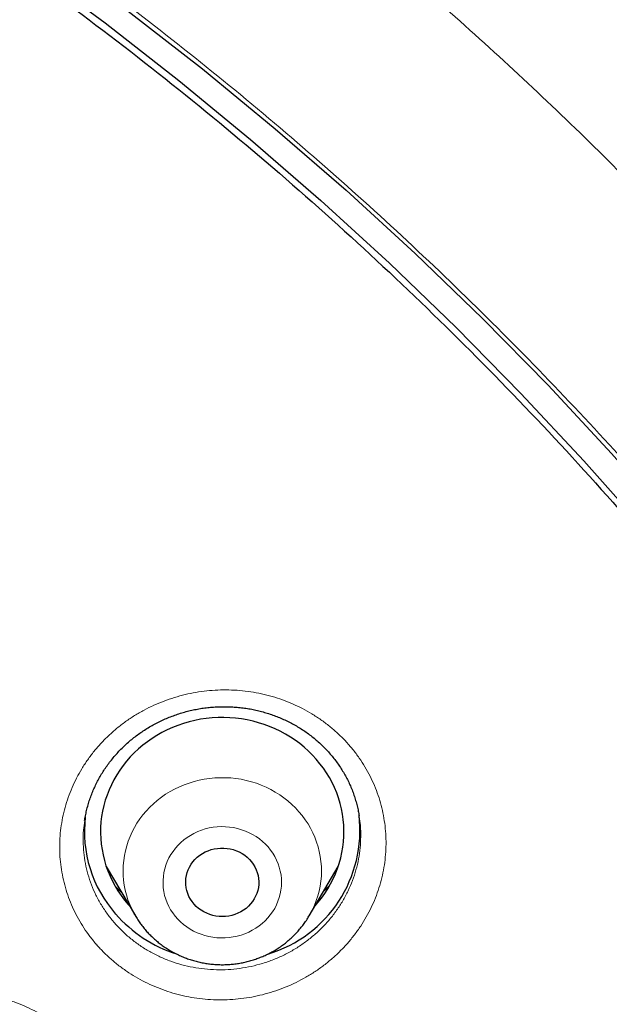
# Model space of a CAD drawing. Header units: millimetres. Extents: x 8 to 436, y 12 to 764.
# Tile 640 of 656: x 259.26 to 266.53, y 730.9 to 743.03. Entities that reach past the tile are written whole.
import ezdxf

# ---------------------------------------------------------------- set-up
doc = ezdxf.new("R2010")
doc.units = ezdxf.units.MM

msp = doc.modelspace()

# ---------------------------------------------------------------- linework, layer by layer
at = {"color": 7, "linetype": 'Continuous', "lineweight": 30}
for p, q in [((263.448, 733.211), (263.448, 733.218)), ((260.332, 732.594), (260.691, 731.984)), ((262.831, 731.984), (263.19, 732.594)), ((260.601, 732.127), (260.617, 732.11)), ((262.831, 731.984), (262.829, 731.982))]:
    msp.add_line(p, q, dxfattribs=at)
at = {"color": 252, "linetype": 'Continuous', "lineweight": 0}
msp.add_line((262.829, 731.982), (262.818, 731.964), dxfattribs=at)
at = {"color": 7, "linetype": 'Continuous', "lineweight": 30, "flags": 128}
for points in [[(259.394, 743.68), (260.319, 742.995), (261.225, 742.287), (262.111, 741.557), (262.976, 740.805), (263.82, 740.033), (264.642, 739.24), (265.442, 738.427), (266.218, 737.595), (266.972, 736.744), (267.701, 735.874), (268.406, 734.987), (269.086, 734.083), (269.74, 733.163), (270.369, 732.227), (270.971, 731.275), (271.547, 730.309)], [(260.603, 743.142), (261.517, 742.427), (262.412, 741.69), (263.286, 740.931), (264.138, 740.151), (264.968, 739.35), (265.776, 738.529), (266.56, 737.688), (267.321, 736.828), (268.058, 735.95), (268.77, 735.055), (269.457, 734.141), (270.118, 733.212), (270.752, 732.266), (271.361, 731.305), (271.942, 730.33)], [(262.905, 732.11), (262.94, 732.151), (262.984, 732.205), (263.024, 732.262), (263.062, 732.32), (263.096, 732.38), (263.128, 732.441), (263.156, 732.504), (263.181, 732.568), (263.203, 732.633), (263.221, 732.699), (263.236, 732.766), (263.247, 732.833), (263.255, 732.9), (263.26, 732.968), (263.261, 733.037), (263.258, 733.105), (263.252, 733.173), (263.243, 733.24), (263.23, 733.307), (263.213, 733.373), (263.194, 733.439), (263.171, 733.504), (263.144, 733.567), (263.114, 733.629), (263.082, 733.69), (263.046, 733.749), (263.007, 733.807), (262.965, 733.862), (262.92, 733.916), (262.873, 733.967), (262.823, 734.017), (262.771, 734.064), (262.716, 734.109), (262.659, 734.151), (262.6, 734.19), (262.539, 734.227), (262.476, 734.261), (262.411, 734.292), (262.345, 734.32), (262.278, 734.345), (262.209, 734.367), (262.14, 734.386), (262.069, 734.401), (261.998, 734.414), (261.926, 734.423), (261.854, 734.429), (261.781, 734.431), (261.709, 734.43), (261.636, 734.426), (261.564, 734.419), (261.493, 734.409), (261.422, 734.395), (261.352, 734.378), (261.282, 734.358), (261.214, 734.334), (261.147, 734.308), (261.082, 734.279), (261.018, 734.246), (260.956, 734.211), (260.896, 734.173), (260.838, 734.133), (260.782, 734.089), (260.728, 734.044), (260.676, 733.996), (260.628, 733.945), (260.582, 733.893), (260.538, 733.838), (260.498, 733.782), (260.46, 733.723), (260.425, 733.664), (260.394, 733.602), (260.366, 733.539), (260.341, 733.475), (260.319, 733.41), (260.301, 733.345), (260.286, 733.278), (260.274, 733.211), (260.266, 733.143), (260.262, 733.075), (260.261, 733.007), (260.264, 732.939), (260.27, 732.871), (260.279, 732.803), (260.292, 732.736), (260.308, 732.67), (260.328, 732.604), (260.351, 732.54), (260.378, 732.476), (260.407, 732.414), (260.44, 732.353), (260.476, 732.294), (260.515, 732.237), (260.557, 732.181), (260.601, 732.127), (260.601, 732.127)], [(261.413, 732.131), (261.389, 732.161), (261.368, 732.193), (261.35, 732.226), (261.336, 732.261), (261.324, 732.297), (261.316, 732.333), (261.312, 732.371), (261.311, 732.408), (261.314, 732.445), (261.32, 732.482), (261.329, 732.519), (261.342, 732.554), (261.358, 732.588), (261.378, 732.621), (261.4, 732.652), (261.425, 732.681), (261.453, 732.708), (261.483, 732.732), (261.516, 732.754), (261.55, 732.773), (261.586, 732.789), (261.623, 732.802), (261.662, 732.812), (261.701, 732.818), (261.74, 732.822), (261.78, 732.822), (261.82, 732.818), (261.859, 732.812), (261.897, 732.802), (261.935, 732.789), (261.971, 732.773), (262.005, 732.754), (262.038, 732.733), (262.068, 732.708), (262.096, 732.682), (262.121, 732.653), (262.143, 732.622), (262.163, 732.589), (262.179, 732.555), (262.192, 732.52), (262.202, 732.483), (262.208, 732.446), (262.211, 732.409), (262.21, 732.372), (262.206, 732.335), (262.198, 732.298), (262.187, 732.262), (262.172, 732.227), (262.154, 732.194), (262.133, 732.162), (262.11, 732.132), (262.083, 732.104), (262.054, 732.078), (262.023, 732.055), (261.989, 732.035), (261.954, 732.017), (261.917, 732.003), (261.88, 731.991), (261.841, 731.983), (261.801, 731.978), (261.762, 731.976), (261.722, 731.978), (261.682, 731.983), (261.643, 731.991), (261.606, 732.002), (261.569, 732.017), (261.534, 732.034), (261.5, 732.055), (261.469, 732.078), (261.44, 732.103), (261.413, 732.131)]]:
    msp.add_lwpolyline(points, dxfattribs=at)
at = {"color": 252, "linetype": 'Continuous', "lineweight": 0, "flags": 128}
for points in [[(260.69, 731.985), (260.673, 732.016), (260.645, 732.071), (260.62, 732.127), (260.598, 732.185), (260.58, 732.244), (260.564, 732.303), (260.553, 732.363), (260.544, 732.424), (260.539, 732.485), (260.538, 732.546), (260.54, 732.607), (260.546, 732.668), (260.555, 732.729), (260.567, 732.789), (260.583, 732.848), (260.602, 732.907), (260.624, 732.964), (260.65, 733.021), (260.679, 733.075), (260.71, 733.129), (260.745, 733.181), (260.783, 733.23), (260.823, 733.278), (260.867, 733.324), (260.912, 733.368), (260.96, 733.409), (261.011, 733.448), (261.063, 733.484), (261.117, 733.518), (261.174, 733.549), (261.232, 733.576), (261.291, 733.601), (261.352, 733.623), (261.414, 733.642), (261.477, 733.658), (261.54, 733.671), (261.605, 733.68), (261.669, 733.686), (261.734, 733.689), (261.8, 733.689), (261.865, 733.686), (261.929, 733.679), (261.993, 733.669), (262.057, 733.655), (262.12, 733.639), (262.181, 733.62), (262.242, 733.597), (262.301, 733.571), (262.359, 733.543), (262.415, 733.512), (262.469, 733.478), (262.521, 733.441), (262.571, 733.402), (262.618, 733.36), (262.664, 733.316), (262.706, 733.27), (262.746, 733.221), (262.783, 733.171), (262.818, 733.119), (262.849, 733.065), (262.877, 733.01), (262.902, 732.954), (262.924, 732.896), (262.942, 732.837), (262.957, 732.778), (262.969, 732.718), (262.977, 732.657), (262.982, 732.596), (262.984, 732.535), (262.982, 732.474), (262.976, 732.413), (262.967, 732.352), (262.955, 732.292), (262.939, 732.233), (262.92, 732.174), (262.898, 732.117), (262.872, 732.061), (262.843, 732.006), (262.831, 731.984)], [(262.326, 732.835), (262.292, 732.87), (262.256, 732.904), (262.218, 732.934), (262.178, 732.963), (262.135, 732.989), (262.091, 733.011), (262.046, 733.031), (261.998, 733.048), (261.95, 733.062), (261.901, 733.073), (261.851, 733.08), (261.801, 733.085), (261.751, 733.086), (261.7, 733.083), (261.65, 733.078), (261.601, 733.069), (261.552, 733.057), (261.504, 733.042), (261.458, 733.024), (261.412, 733.002), (261.369, 732.978), (261.327, 732.952), (261.288, 732.922), (261.251, 732.89), (261.216, 732.856), (261.183, 732.82), (261.154, 732.781), (261.127, 732.741), (261.104, 732.699), (261.083, 732.656), (261.066, 732.611), (261.052, 732.566), (261.042, 732.519), (261.035, 732.472), (261.031, 732.425), (261.031, 732.378), (261.034, 732.33), (261.041, 732.284), (261.051, 732.237), (261.065, 732.191), (261.082, 732.147), (261.102, 732.103), (261.125, 732.061), (261.151, 732.021), (261.181, 731.982), (261.213, 731.946), (261.247, 731.911), (261.284, 731.879), (261.324, 731.849), (261.365, 731.822), (261.408, 731.798), (261.453, 731.777), (261.5, 731.758), (261.547, 731.743), (261.596, 731.731), (261.646, 731.721), (261.696, 731.716), (261.746, 731.713), (261.796, 731.714), (261.847, 731.718), (261.896, 731.725), (261.946, 731.735), (261.994, 731.749), (262.041, 731.765), (262.087, 731.785), (262.131, 731.808), (262.174, 731.833), (262.214, 731.861), (262.253, 731.892), (262.289, 731.925), (262.323, 731.96), (262.353, 731.998), (262.381, 732.037), (262.407, 732.078), (262.429, 732.121), (262.447, 732.165), (262.463, 732.21), (262.475, 732.256), (262.484, 732.303), (262.489, 732.35), (262.491, 732.397), (262.49, 732.444), (262.485, 732.492), (262.476, 732.538), (262.464, 732.584), (262.449, 732.629), (262.431, 732.673), (262.409, 732.716), (262.384, 732.757), (262.356, 732.797), (262.326, 732.835)]]:
    msp.add_lwpolyline(points, dxfattribs=at)
at = {"color": 7, "linetype": 'Continuous', "lineweight": 30}
for centre, radius, start, end in [((261.594, 733.024), 1.532, 173.1279, 221.5344), ((261.863, 733.041), 1.595, 286.7889, 6.7624), ((261.726, 733.136), 1.705, 221.3889, 251.871)]:
    msp.add_arc(centre, radius, start, end, dxfattribs=at)
for points, knots in [([(279.178, 721.442), (279.177, 721.451), (279.177, 721.468), (279.175, 721.5), (279.172, 721.539), (279.17, 721.583), (279.167, 721.63), (279.163, 721.693), (279.158, 721.773), (279.153, 721.857), (279.148, 721.933), (279.143, 721.998), (279.139, 722.06), (279.135, 722.116), (279.131, 722.164), (279.128, 722.206), (279.126, 722.241), (279.124, 722.269), (279.122, 722.294), (279.12, 722.319), (279.118, 722.346), (279.115, 722.384), (279.111, 722.433), (279.106, 722.495), (279.098, 722.589), (279.088, 722.716), (279.074, 722.874), (279.058, 723.04), (279.042, 723.213), (279.024, 723.392), (279, 723.624), (278.969, 723.902), (278.931, 724.219), (278.903, 724.448), (278.884, 724.59), (278.876, 724.647), (278.87, 724.698), (278.864, 724.74), (278.859, 724.775), (278.856, 724.802), (278.853, 724.822), (278.85, 724.84), (278.848, 724.861), (278.844, 724.888), (278.839, 724.925), (278.832, 724.973), (278.824, 725.031), (278.815, 725.093), (278.806, 725.158), (278.793, 725.245), (278.776, 725.357), (278.754, 725.503), (278.729, 725.663), (278.701, 725.838), (278.668, 726.042), (278.628, 726.276), (278.582, 726.542), (278.532, 726.818), (278.478, 727.103), (278.432, 727.333), (278.398, 727.505), (278.375, 727.617), (278.352, 727.73), (278.328, 727.842), (278.305, 727.95), (278.284, 728.047), (278.265, 728.134), (278.249, 728.21), (278.234, 728.277), (278.221, 728.335), (278.21, 728.382), (278.202, 728.419), (278.196, 728.446), (278.191, 728.469), (278.187, 728.486), (278.184, 728.5), (278.18, 728.515), (278.176, 728.534), (278.17, 728.561), (278.162, 728.594), (278.154, 728.631), (278.141, 728.685), (278.124, 728.758), (278.102, 728.852), (278.077, 728.958), (278.048, 729.075), (278.016, 729.21), (277.979, 729.36), (277.938, 729.52), (277.897, 729.68), (277.856, 729.837), (277.816, 729.991), (277.776, 730.141), (277.736, 730.287), (277.686, 730.467), (277.627, 730.677), (277.559, 730.914), (277.493, 731.141), (277.428, 731.358), (277.365, 731.564), (277.304, 731.759), (277.246, 731.944), (277.189, 732.122), (277.134, 732.292), (277.081, 732.454), (277.04, 732.576), (277.011, 732.662), (276.993, 732.716), (276.975, 732.767), (276.959, 732.816), (276.944, 732.861), (276.931, 732.898), (276.921, 732.928), (276.912, 732.953), (276.903, 732.978), (276.893, 733.008), (276.88, 733.046), (276.863, 733.094), (276.843, 733.151), (276.82, 733.216), (276.797, 733.282), (276.761, 733.383), (276.712, 733.519), (276.648, 733.694), (276.58, 733.879), (276.508, 734.072), (276.431, 734.275), (276.349, 734.488), (276.262, 734.71), (276.169, 734.943), (276.07, 735.187), (275.965, 735.441), (275.854, 735.706), (275.736, 735.982), (275.611, 736.267), (275.501, 736.513), (275.409, 736.716), (275.337, 736.873), (275.267, 737.025), (275.199, 737.17), (275.136, 737.304), (275.079, 737.424), (275.028, 737.529), (274.983, 737.622), (274.947, 737.697), (274.919, 737.755), (274.898, 737.798), (274.879, 737.836), (274.864, 737.867), (274.852, 737.891), (274.844, 737.907), (274.837, 737.921), (274.831, 737.934), (274.821, 737.953), (274.808, 737.979), (274.791, 738.013), (274.77, 738.056), (274.745, 738.106), (274.716, 738.165), (274.682, 738.231), (274.645, 738.305), (274.558, 738.477), (274.421, 738.743), (274.252, 739.065), (274.098, 739.351), (273.962, 739.6), (273.825, 739.848), (273.686, 740.096), (273.531, 740.368), (273.357, 740.667), (273.163, 740.995), (272.959, 741.332), (272.755, 741.664), (272.551, 741.988), (272.39, 742.24), (272.267, 742.429), (272.186, 742.553), (272.108, 742.671), (272.033, 742.785), (271.96, 742.893), (271.891, 742.996), (271.827, 743.091), (271.769, 743.177), (271.716, 743.255), (271.669, 743.323), (271.628, 743.382), (271.594, 743.433), (271.564, 743.475), (271.54, 743.51), (271.521, 743.537), (271.504, 743.562), (271.483, 743.592), (271.457, 743.629), (271.425, 743.675), (271.388, 743.728), (271.345, 743.789), (271.297, 743.857), (271.243, 743.934), (271.182, 744.018), (271.116, 744.111), (271.043, 744.213), (270.965, 744.32), (270.883, 744.432), (270.719, 744.656), (270.482, 744.974), (270.167, 745.385), (269.85, 745.79), (269.517, 746.206), (269.168, 746.631), (268.861, 746.996), (268.6, 747.299), (268.392, 747.539), (268.188, 747.77), (267.988, 747.992), (267.794, 748.206), (267.606, 748.411), (267.422, 748.608), (267.279, 748.761), (267.174, 748.871), (267.107, 748.942), (267.04, 749.012), (266.976, 749.079), (266.916, 749.141), (266.861, 749.197), (266.815, 749.245), (266.775, 749.286), (266.743, 749.318), (266.719, 749.344), (266.7, 749.363), (266.684, 749.379), (266.666, 749.397), (266.638, 749.426), (266.598, 749.466), (266.546, 749.519), (266.484, 749.581), (266.413, 749.653), (266.331, 749.735), (266.24, 749.826), (266.14, 749.925), (266.037, 750.026), (265.932, 750.128), (265.827, 750.23), (265.716, 750.338), (265.597, 750.451), (265.472, 750.57), (265.284, 750.747), (265.034, 750.98), (264.707, 751.278), (264.366, 751.583), (264.01, 751.896), (263.657, 752.199), (263.307, 752.493), (262.961, 752.778), (262.619, 753.055), (262.282, 753.323), (261.971, 753.565), (261.686, 753.783), (261.427, 753.979), (261.169, 754.171), (260.913, 754.358), (260.658, 754.543), (260.406, 754.723), (260.155, 754.899), (259.949, 755.042), (259.791, 755.151), (259.683, 755.225), (259.584, 755.292), (259.494, 755.353), (259.426, 755.398), (259.378, 755.43), (259.347, 755.451), (259.318, 755.47), (259.292, 755.488), (259.271, 755.502), (259.256, 755.512), (259.247, 755.518), (259.24, 755.523), (259.227, 755.531), (259.206, 755.545), (259.175, 755.566), (259.134, 755.593), (259.085, 755.625), (259.028, 755.663), (258.962, 755.706), (258.888, 755.754), (258.805, 755.808), (258.714, 755.868), (258.614, 755.932), (258.507, 756.001), (258.395, 756.071), (258.282, 756.143), (258.133, 756.237), (257.948, 756.352), (257.724, 756.49), (257.475, 756.642), (257.199, 756.807), (256.894, 756.987), (256.58, 757.169), (256.254, 757.354), (255.918, 757.542), (255.572, 757.732), (255.225, 757.918), (254.878, 758.101), (254.532, 758.28), (254.177, 758.46), (253.812, 758.642), (253.438, 758.823), (253.073, 758.997), (252.718, 759.162), (252.376, 759.318), (252.032, 759.471), (251.692, 759.619), (251.358, 759.762), (251.031, 759.9), (250.699, 760.036), (250.363, 760.171), (250.025, 760.304), (249.694, 760.431), (249.371, 760.553), (249.041, 760.674), (248.705, 760.795), (248.363, 760.916), (248.032, 761.029), (247.713, 761.136), (247.407, 761.237), (247.114, 761.331), (246.834, 761.419), (246.565, 761.501), (246.324, 761.574), (246.109, 761.638), (245.919, 761.694), (245.735, 761.747), (245.553, 761.798), (245.35, 761.855), (245.121, 761.918), (244.864, 761.987), (244.585, 762.06), (244.283, 762.138), (243.958, 762.219), (243.621, 762.301), (243.271, 762.383), (242.91, 762.465), (242.544, 762.546), (242.173, 762.624), (241.799, 762.7), (241.415, 762.776), (241.019, 762.85), (240.625, 762.92), (240.234, 762.987), (239.846, 763.05), (239.451, 763.111), (239.053, 763.17), (238.655, 763.225), (238.258, 763.277), (237.751, 763.339), (237.135, 763.407), (236.411, 763.477), (235.672, 763.537), (234.919, 763.587), (234.152, 763.626), (233.388, 763.653), (232.628, 763.669), (231.933, 763.672), (231.302, 763.667), (230.736, 763.656), (230.171, 763.638), (229.61, 763.614), (229.054, 763.584), (228.516, 763.549), (227.997, 763.51), (227.498, 763.467), (227.007, 763.42), (226.526, 763.37), (226.035, 763.313), (225.536, 763.251), (225.031, 763.182), (224.536, 763.11), (224.052, 763.034), (223.579, 762.956), (223.118, 762.875), (222.668, 762.791), (222.208, 762.702), (221.735, 762.605), (221.243, 762.5), (220.749, 762.388), (220.252, 762.271), (219.752, 762.147), (219.249, 762.018), (218.782, 761.892), (218.352, 761.772), (217.959, 761.658), (217.564, 761.541), (217.193, 761.427), (216.845, 761.318), (216.517, 761.212), (216.182, 761.101), (215.833, 760.983), (215.471, 760.857), (215.094, 760.723), (214.709, 760.583), (214.316, 760.435), (213.916, 760.281), (213.508, 760.12), (213.104, 759.956), (212.704, 759.789), (212.309, 759.62), (211.906, 759.444), (211.495, 759.259), (211.077, 759.067), (210.651, 758.866), (210.219, 758.657), (209.78, 758.439), (209.335, 758.212), (208.883, 757.976), (208.425, 757.731), (208.049, 757.524), (207.757, 757.36), (207.55, 757.243), (207.342, 757.124), (207.136, 757.004), (206.935, 756.886), (206.745, 756.773), (206.568, 756.667), (206.402, 756.567), (206.244, 756.471), (206.094, 756.378), (205.945, 756.286), (205.798, 756.194), (205.654, 756.102), (205.519, 756.017), (205.395, 755.938), (205.281, 755.864), (205.178, 755.797), (205.085, 755.737), (205.002, 755.682), (204.932, 755.636), (204.874, 755.598), (204.827, 755.567), (204.784, 755.538), (204.744, 755.512), (204.705, 755.486), (204.665, 755.459), (204.62, 755.429), (204.567, 755.394), (204.507, 755.353), (204.435, 755.304), (204.348, 755.246), (204.247, 755.177), (204.136, 755.101), (204.017, 755.018), (203.889, 754.93), (203.753, 754.835), (203.61, 754.733), (203.457, 754.625), (203.296, 754.509), (203.125, 754.386), (202.95, 754.258), (202.775, 754.129), (202.604, 754.001), (202.436, 753.875), (202.271, 753.75), (202.068, 753.595), (201.831, 753.411), (201.561, 753.198), (201.302, 752.991), (201.052, 752.789), (200.814, 752.593), (200.586, 752.403), (200.369, 752.22), (200.162, 752.043), (199.962, 751.87), (199.769, 751.702), (199.584, 751.539), (199.409, 751.382), (199.241, 751.23), (199.079, 751.083), (198.922, 750.939), (198.75, 750.779), (198.564, 750.604), (198.365, 750.415), (198.175, 750.232), (197.994, 750.057), (197.853, 749.917), (197.747, 749.813), (197.676, 749.742), (197.607, 749.673), (197.54, 749.606), (197.481, 749.547), (197.432, 749.497), (197.393, 749.457), (197.359, 749.423), (197.33, 749.393), (197.305, 749.368), (197.283, 749.345), (197.259, 749.321), (197.231, 749.292), (197.197, 749.258), (197.158, 749.217), (197.113, 749.17), (197.062, 749.117), (196.999, 749.053), (196.924, 748.975), (196.836, 748.882), (196.739, 748.78), (196.634, 748.668), (196.5, 748.525), (196.341, 748.354), (196.162, 748.158), (195.986, 747.963), (195.813, 747.77), (195.644, 747.579), (195.451, 747.358), (195.235, 747.108), (194.998, 746.828), (194.769, 746.554), (194.548, 746.285), (194.336, 746.023), (194.133, 745.768), (193.939, 745.52), (193.751, 745.278), (193.59, 745.067), (193.454, 744.887), (193.344, 744.739), (193.24, 744.6), (193.143, 744.468), (193.053, 744.345), (192.971, 744.232), (192.897, 744.129), (192.831, 744.037), (192.77, 743.951), (192.715, 743.874), (192.664, 743.801), (192.617, 743.735), (192.575, 743.675), (192.54, 743.625), (192.515, 743.589), (192.497, 743.563), (192.483, 743.544), (192.467, 743.52), (192.445, 743.488), (192.417, 743.449), (192.386, 743.403), (192.351, 743.352), (192.314, 743.298), (192.273, 743.239), (192.232, 743.178), (192.19, 743.117), (192.149, 743.055), (192.043, 742.899), (191.864, 742.63), (191.611, 742.242), (191.402, 741.913), (191.243, 741.66), (191.134, 741.484), (191.021, 741.299), (190.904, 741.105), (190.781, 740.9), (190.654, 740.685), (190.523, 740.461), (190.389, 740.227), (190.261, 740.002), (190.141, 739.787), (190.029, 739.584), (189.915, 739.374), (189.799, 739.158), (189.698, 738.969), (189.615, 738.81), (189.551, 738.687), (189.492, 738.574), (189.438, 738.469), (189.39, 738.374), (189.346, 738.288), (189.308, 738.211), (189.275, 738.146), (189.247, 738.091), (189.225, 738.046), (189.206, 738.008), (189.191, 737.978), (189.178, 737.952), (189.165, 737.925), (189.149, 737.893), (189.129, 737.852), (189.105, 737.803), (189.076, 737.744), (189.043, 737.677), (189.006, 737.6), (188.966, 737.516), (188.922, 737.426), (188.878, 737.333), (188.798, 737.163), (188.684, 736.919), (188.553, 736.632), (188.44, 736.382), (188.345, 736.165), (188.249, 735.947), (188.152, 735.72), (188.052, 735.482), (187.948, 735.232), (187.841, 734.969), (187.731, 734.693), (187.619, 734.405), (187.53, 734.171), (187.463, 733.995), (187.421, 733.882), (187.381, 733.773), (187.343, 733.669), (187.307, 733.572), (187.273, 733.478), (187.24, 733.386), (187.209, 733.299), (187.182, 733.221), (187.158, 733.154), (187.138, 733.098), (187.122, 733.051), (187.109, 733.013), (187.099, 732.983), (187.09, 732.958), (187.081, 732.933), (187.071, 732.902), (187.057, 732.861), (187.039, 732.81), (187.018, 732.748), (186.994, 732.677), (186.968, 732.6), (186.941, 732.52), (186.914, 732.437), (186.884, 732.347), (186.852, 732.249), (186.819, 732.146), (186.769, 731.992), (186.705, 731.791), (186.62, 731.517), (186.531, 731.22), (186.437, 730.903), (186.349, 730.594), (186.266, 730.294), (186.187, 730.001), (186.106, 729.694), (186.025, 729.374), (185.962, 729.12), (185.922, 728.952), (185.902, 728.867), (185.883, 728.787), (185.866, 728.715), (185.851, 728.653), (185.84, 728.602), (185.831, 728.562), (185.824, 728.532), (185.817, 728.505), (185.811, 728.478), (185.805, 728.449), (185.798, 728.418), (185.788, 728.374), (185.775, 728.315), (185.758, 728.24), (185.738, 728.15), (185.715, 728.044), (185.689, 727.92), (185.66, 727.785), (185.629, 727.638), (185.597, 727.48), (185.563, 727.31), (185.529, 727.135), (185.494, 726.954), (185.459, 726.768), (185.424, 726.573), (185.388, 726.368), (185.351, 726.154), (185.314, 725.934), (185.278, 725.707), (185.249, 725.525), (185.228, 725.386), (185.215, 725.296), (185.202, 725.213), (185.191, 725.132), (185.18, 725.056), (185.17, 724.986), (185.162, 724.927), (185.155, 724.879), (185.15, 724.84), (185.145, 724.807), (185.14, 724.771), (185.134, 724.725), (185.126, 724.663), (185.116, 724.59), (185.105, 724.505), (185.092, 724.407), (185.079, 724.299), (185.065, 724.183), (185.047, 724.04), (185.028, 723.872), (185.003, 723.649), (184.976, 723.391), (184.947, 723.098), (184.926, 722.869), (184.912, 722.709), (184.905, 722.624), (184.898, 722.549), (184.893, 722.486), (184.889, 722.433), (184.886, 722.391), (184.883, 722.362), (184.882, 722.344), (184.881, 722.331), (184.88, 722.315), (184.878, 722.292), (184.876, 722.262), (184.873, 722.224), (184.868, 722.153), (184.86, 722.048), (184.852, 721.932), (184.846, 721.834), (184.841, 721.758), (184.836, 721.684), (184.832, 721.614), (184.828, 721.551), (184.825, 721.494), (184.823, 721.459), (184.822, 721.442)], [0, 0, 0, 0, 0.000191, 0.000381, 0.000677, 0.000995, 0.001342, 0.001718, 0.00237, 0.003096, 0.003563, 0.004054, 0.004515, 0.004925, 0.005284, 0.005591, 0.005847, 0.006052, 0.006215, 0.006394, 0.006595, 0.00682, 0.00722, 0.007678, 0.008192, 0.009307, 0.010475, 0.011696, 0.012969, 0.014295, 0.015667, 0.018103, 0.020449, 0.022705, 0.023183, 0.023611, 0.023983, 0.024298, 0.024557, 0.02476, 0.024899, 0.02501, 0.025162, 0.02536, 0.025604, 0.025981, 0.026429, 0.026899, 0.027378, 0.027866, 0.02885, 0.029868, 0.031124, 0.032428, 0.033781, 0.035692, 0.037679, 0.03974, 0.041876, 0.044087, 0.044917, 0.045756, 0.046606, 0.047465, 0.048283, 0.049028, 0.049664, 0.050235, 0.050742, 0.051184, 0.051562, 0.051804, 0.05201, 0.052178, 0.05231, 0.052405, 0.052498, 0.052644, 0.052845, 0.053099, 0.053382, 0.053694, 0.054319, 0.055032, 0.055832, 0.056721, 0.057698, 0.058892, 0.060132, 0.061348, 0.06254, 0.063707, 0.06485, 0.065968, 0.067063, 0.068956, 0.070772, 0.07251, 0.074171, 0.075755, 0.077259, 0.078684, 0.080027, 0.081368, 0.082617, 0.083775, 0.084205, 0.084621, 0.085022, 0.085409, 0.08576, 0.086051, 0.086281, 0.086451, 0.086631, 0.086868, 0.087161, 0.087511, 0.087991, 0.088496, 0.089015, 0.089548, 0.090839, 0.092205, 0.093647, 0.095164, 0.096757, 0.098425, 0.100175, 0.102013, 0.10394, 0.105956, 0.108061, 0.110255, 0.112538, 0.114909, 0.116161, 0.117436, 0.118684, 0.119851, 0.120936, 0.121939, 0.122755, 0.123508, 0.124198, 0.124575, 0.12493, 0.125247, 0.125503, 0.125692, 0.125825, 0.12591, 0.126014, 0.126149, 0.126375, 0.126654, 0.126989, 0.127407, 0.127888, 0.128432, 0.129038, 0.129696, 0.132651, 0.135588, 0.137673, 0.13975, 0.141817, 0.143875, 0.145964, 0.148655, 0.151434, 0.154301, 0.157256, 0.159929, 0.162671, 0.163766, 0.164856, 0.165886, 0.166854, 0.167829, 0.168731, 0.16956, 0.170317, 0.171, 0.17161, 0.172119, 0.172562, 0.172941, 0.173248, 0.173473, 0.173662, 0.173921, 0.174252, 0.174655, 0.175131, 0.17567, 0.176278, 0.176956, 0.177704, 0.178537, 0.179443, 0.180421, 0.181434, 0.182449, 0.186456, 0.190059, 0.193687, 0.197633, 0.201607, 0.20561, 0.207968, 0.210263, 0.212486, 0.214638, 0.216719, 0.218728, 0.220667, 0.222534, 0.223248, 0.223952, 0.224644, 0.225325, 0.225959, 0.226518, 0.227003, 0.227413, 0.227734, 0.227988, 0.228175, 0.228311, 0.228488, 0.228721, 0.229176, 0.229709, 0.230321, 0.231064, 0.231897, 0.23282, 0.233834, 0.234938, 0.235926, 0.236978, 0.238092, 0.239269, 0.240508, 0.241803, 0.244849, 0.247848, 0.251304, 0.254697, 0.258026, 0.261293, 0.264498, 0.267639, 0.270717, 0.273737, 0.276079, 0.278395, 0.280684, 0.282947, 0.285184, 0.287394, 0.289578, 0.291731, 0.292742, 0.293673, 0.294524, 0.295295, 0.295987, 0.296265, 0.296529, 0.296777, 0.297009, 0.297198, 0.297323, 0.297388, 0.297439, 0.297503, 0.297703, 0.297975, 0.298319, 0.298734, 0.299221, 0.299781, 0.300411, 0.301114, 0.301889, 0.302735, 0.30365, 0.304592, 0.305548, 0.306518, 0.308333, 0.310196, 0.312105, 0.314538, 0.317044, 0.319622, 0.322273, 0.324996, 0.327793, 0.330661, 0.333355, 0.336109, 0.338925, 0.341801, 0.344739, 0.347737, 0.350356, 0.353019, 0.355689, 0.358305, 0.360864, 0.363367, 0.365814, 0.368441, 0.371, 0.373491, 0.375915, 0.378271, 0.380907, 0.383452, 0.385907, 0.388272, 0.390547, 0.392693, 0.394752, 0.396724, 0.398609, 0.400054, 0.401443, 0.402777, 0.404078, 0.405411, 0.407213, 0.409078, 0.411006, 0.413274, 0.415623, 0.418054, 0.420567, 0.423161, 0.425837, 0.428435, 0.431105, 0.433848, 0.436663, 0.439551, 0.44224, 0.444988, 0.447794, 0.450609, 0.453417, 0.456219, 0.459013, 0.464116, 0.469195, 0.47425, 0.479638, 0.484999, 0.490332, 0.495638, 0.500915, 0.504886, 0.508841, 0.51278, 0.516704, 0.520603, 0.52444, 0.527998, 0.531497, 0.534937, 0.538319, 0.541643, 0.545283, 0.54885, 0.552344, 0.555766, 0.559114, 0.562389, 0.565592, 0.568721, 0.572219, 0.575729, 0.579271, 0.582845, 0.586452, 0.590091, 0.593762, 0.596611, 0.599479, 0.602366, 0.60528, 0.607631, 0.610045, 0.612522, 0.615062, 0.617802, 0.620612, 0.623492, 0.626441, 0.629461, 0.63255, 0.635709, 0.63867, 0.641702, 0.644806, 0.647981, 0.651228, 0.654547, 0.657937, 0.661399, 0.664933, 0.668539, 0.672216, 0.675965, 0.677637, 0.679323, 0.681023, 0.682733, 0.684393, 0.685983, 0.687418, 0.688792, 0.690104, 0.691354, 0.692542, 0.693837, 0.69505, 0.69618, 0.697228, 0.698193, 0.699061, 0.699849, 0.700558, 0.701188, 0.701634, 0.702031, 0.702395, 0.702734, 0.70306, 0.703378, 0.703765, 0.704221, 0.704735, 0.7053, 0.706091, 0.706963, 0.707915, 0.708949, 0.710063, 0.711236, 0.712488, 0.713817, 0.715224, 0.716741, 0.71831, 0.719859, 0.721384, 0.722884, 0.72436, 0.725812, 0.728339, 0.730788, 0.733161, 0.735456, 0.737675, 0.739779, 0.741808, 0.743763, 0.745644, 0.747486, 0.749251, 0.750939, 0.752551, 0.754116, 0.755642, 0.757128, 0.759176, 0.761145, 0.763034, 0.764845, 0.766577, 0.767315, 0.768037, 0.768743, 0.769434, 0.770083, 0.770535, 0.770935, 0.771285, 0.771583, 0.771839, 0.772043, 0.772273, 0.772561, 0.772909, 0.773317, 0.773785, 0.774313, 0.774901, 0.775725, 0.776643, 0.777657, 0.778765, 0.779967, 0.781894, 0.783814, 0.785706, 0.787571, 0.789408, 0.791217, 0.793926, 0.796571, 0.79915, 0.801666, 0.804116, 0.806459, 0.80874, 0.810958, 0.813114, 0.814516, 0.815854, 0.817115, 0.818299, 0.819404, 0.820432, 0.821329, 0.822158, 0.822917, 0.823607, 0.824228, 0.824849, 0.82538, 0.825823, 0.826177, 0.826339, 0.826495, 0.826696, 0.826973, 0.827326, 0.827754, 0.82818, 0.828663, 0.829192, 0.829729, 0.830267, 0.830807, 0.83135, 0.834367, 0.837866, 0.841441, 0.842878, 0.844381, 0.845955, 0.847599, 0.849345, 0.851164, 0.853056, 0.855021, 0.857059, 0.858711, 0.860408, 0.86215, 0.863938, 0.865764, 0.866852, 0.867862, 0.868797, 0.869654, 0.870435, 0.871139, 0.871767, 0.872318, 0.872747, 0.873114, 0.87342, 0.873663, 0.873853, 0.874064, 0.874317, 0.874646, 0.875049, 0.875525, 0.876075, 0.876699, 0.877383, 0.878131, 0.878887, 0.879637, 0.88226, 0.884799, 0.886562, 0.888282, 0.889995, 0.891796, 0.893689, 0.895676, 0.897756, 0.899929, 0.902195, 0.904553, 0.905442, 0.90634, 0.907203, 0.908012, 0.908767, 0.909468, 0.910225, 0.910907, 0.911513, 0.912045, 0.912469, 0.91283, 0.913126, 0.913358, 0.91353, 0.913714, 0.91394, 0.914259, 0.914657, 0.915134, 0.915689, 0.916323, 0.916911, 0.917554, 0.918251, 0.919003, 0.91981, 0.92064, 0.922571, 0.924464, 0.926964, 0.929394, 0.931755, 0.934046, 0.93627, 0.938449, 0.941038, 0.943564, 0.944215, 0.944862, 0.945483, 0.946029, 0.946501, 0.946898, 0.947178, 0.947402, 0.947587, 0.947786, 0.948004, 0.948241, 0.948495, 0.949004, 0.949568, 0.950188, 0.951034, 0.951966, 0.952982, 0.954085, 0.955272, 0.956545, 0.957902, 0.95922, 0.960609, 0.962069, 0.963599, 0.9652, 0.966873, 0.968535, 0.970262, 0.970958, 0.971637, 0.972259, 0.972822, 0.973432, 0.973955, 0.974392, 0.974743, 0.975029, 0.975262, 0.975473, 0.975837, 0.97629, 0.976833, 0.977464, 0.978186, 0.978996, 0.979869, 0.980753, 0.982163, 0.983598, 0.985707, 0.987868, 0.990081, 0.990785, 0.991411, 0.991958, 0.992426, 0.992816, 0.993126, 0.993358, 0.993453, 0.993528, 0.99364, 0.993808, 0.994032, 0.994312, 0.99464, 0.995599, 0.996627, 0.997179, 0.997748, 0.998306, 0.998808, 0.999257, 0.999653, 1, 1, 1, 1]), ([(228.82, 667.839), (227.618, 667.945), (225.213, 668.158), (221.655, 668.822), (218.163, 669.733), (214.788, 670.9), (211.549, 672.303), (208.463, 673.927), (205.522, 675.774), (202.745, 677.831), (200.147, 680.088), (197.747, 682.528), (195.557, 685.138), (193.592, 687.902), (191.863, 690.802), (190.383, 693.82), (189.158, 696.939), (188.198, 700.138), (187.508, 703.397), (187.093, 706.698), (186.954, 710.019), (187.093, 713.34), (187.508, 716.641), (188.198, 719.901), (189.158, 723.1), (190.383, 726.218), (191.863, 729.236), (193.592, 732.136), (195.557, 734.9), (197.747, 737.51), (200.147, 739.951), (202.745, 742.207), (205.522, 744.265), (208.463, 746.111), (211.549, 747.735), (214.762, 749.127), (218.08, 750.277), (221.484, 751.179), (224.953, 751.828), (228.466, 752.218), (232, 752.349), (235.534, 752.218), (239.047, 751.828), (242.516, 751.179), (245.92, 750.277), (249.238, 749.127), (252.451, 747.735), (255.537, 746.111), (258.478, 744.265), (261.255, 742.207), (263.853, 739.951), (266.253, 737.51), (268.443, 734.9), (270.408, 732.136), (272.137, 729.236), (273.617, 726.218), (274.842, 723.1), (275.802, 719.901), (276.492, 716.641), (276.907, 713.34), (277.046, 710.019), (276.907, 706.698), (276.492, 703.397), (275.802, 700.138), (274.842, 696.939), (273.617, 693.82), (272.137, 690.802), (270.408, 687.902), (268.443, 685.138), (266.253, 682.528), (263.853, 680.088), (261.255, 677.831), (258.478, 675.774), (255.537, 673.927), (252.451, 672.303), (249.212, 670.9), (245.837, 669.733), (242.345, 668.822), (238.787, 668.158), (236.382, 667.945), (235.18, 667.839)], [0, 0, 0, 0, 0.013106, 0.026212, 0.039318, 0.052424, 0.065212, 0.078, 0.090788, 0.103576, 0.116364, 0.129151, 0.141939, 0.154727, 0.167515, 0.180303, 0.193091, 0.205879, 0.218667, 0.231454, 0.244242, 0.25703, 0.269818, 0.282606, 0.295394, 0.308182, 0.32097, 0.333758, 0.346545, 0.359333, 0.372121, 0.384909, 0.397697, 0.410485, 0.423273, 0.436061, 0.448848, 0.461636, 0.474424, 0.487212, 0.5, 0.512788, 0.525576, 0.538364, 0.551152, 0.563939, 0.576727, 0.589515, 0.602303, 0.615091, 0.627879, 0.640667, 0.653455, 0.666242, 0.67903, 0.691818, 0.704606, 0.717394, 0.730182, 0.74297, 0.755758, 0.768546, 0.781333, 0.794121, 0.806909, 0.819697, 0.832485, 0.845273, 0.858061, 0.870849, 0.883636, 0.896424, 0.909212, 0.922, 0.934788, 0.947576, 0.960682, 0.973788, 0.986894, 1, 1, 1, 1]), ([(260.065, 733.162), (260.065, 733.164), (260.068, 733.189), (260.078, 733.235), (260.093, 733.303), (260.112, 733.37), (260.133, 733.436), (260.158, 733.501), (260.185, 733.566), (260.215, 733.629), (260.248, 733.69), (260.283, 733.75), (260.321, 733.808), (260.362, 733.866), (260.406, 733.921), (260.452, 733.976), (260.5, 734.028), (260.551, 734.079), (260.604, 734.127), (260.658, 734.173), (260.715, 734.216), (260.773, 734.257), (260.833, 734.296), (260.895, 734.333), (260.959, 734.367), (261.024, 734.399), (261.091, 734.428), (261.159, 734.454), (261.227, 734.478), (261.297, 734.499), (261.367, 734.517), (261.438, 734.532), (261.509, 734.545), (261.581, 734.554), (261.654, 734.561), (261.727, 734.564), (261.799, 734.565), (261.872, 734.563), (261.945, 734.558), (262.017, 734.55), (262.088, 734.54), (262.159, 734.526), (262.229, 734.51), (262.298, 734.49), (262.367, 734.468), (262.434, 734.444), (262.5, 734.416), (262.565, 734.386), (262.628, 734.353), (262.69, 734.318), (262.75, 734.281), (262.808, 734.241), (262.865, 734.198), (262.919, 734.154), (262.971, 734.107), (263.022, 734.058), (263.069, 734.007), (263.115, 733.954), (263.158, 733.9), (263.198, 733.844), (263.236, 733.786), (263.271, 733.726), (263.304, 733.665), (263.334, 733.603), (263.361, 733.54), (263.384, 733.475), (263.405, 733.41), (263.423, 733.344), (263.438, 733.28), (263.445, 733.238), (263.448, 733.218)], [0, 0, 0, 0, 0.0012838, 0.0162381, 0.0312853, 0.0463958, 0.0615384, 0.0766791, 0.0917755, 0.1067954, 0.1217081, 0.1365616, 0.1514112, 0.1663609, 0.181381, 0.1964403, 0.2115062, 0.2265348, 0.2414931, 0.25635, 0.271134, 0.285908, 0.300782, 0.3157061, 0.3306607, 0.3456253, 0.3605738, 0.3754846, 0.3903388, 0.4051437, 0.4199223, 0.4347806, 0.4496315, 0.4644801, 0.4793314, 0.4941907, 0.5090618, 0.5239508, 0.5388623, 0.5537266, 0.5685553, 0.583375, 0.5981936, 0.6130189, 0.6278565, 0.6427131, 0.6575959, 0.6725122, 0.687426, 0.7022672, 0.7171508, 0.7320576, 0.7469838, 0.7619253, 0.7768781, 0.7918384, 0.8068021, 0.8217578, 0.8366898, 0.8516506, 0.8666386, 0.8816496, 0.8966791, 0.9117224, 0.9267745, 0.9418297, 0.9568872, 0.9719259, 0.9869837, 1, 1, 1, 1]), ([(260.521, 732.273), (260.519, 732.274), (260.499, 732.292), (260.475, 732.315), (260.453, 732.338), (260.448, 732.343)], [0, 0, 0, 0, 0.067903, 0.770122, 1, 1, 1, 1]), ([(263.083, 732.359), (263.072, 732.348), (263.049, 732.325), (263.025, 732.302), (263.011, 732.29)], [0, 0, 0, 0, 0.445103, 1, 1, 1, 1]), ([(260.691, 731.985), (260.692, 731.982), (260.703, 731.962), (260.727, 731.926), (260.762, 731.877), (260.799, 731.829), (260.839, 731.783), (260.881, 731.74), (260.926, 731.698), (260.973, 731.658), (261.021, 731.621), (261.072, 731.587), (261.124, 731.554), (261.178, 731.525), (261.234, 731.498), (261.29, 731.473), (261.349, 731.452), (261.408, 731.433), (261.468, 731.417), (261.529, 731.405), (261.59, 731.395), (261.652, 731.388), (261.714, 731.384), (261.777, 731.383), (261.839, 731.386), (261.901, 731.391), (261.963, 731.399), (262.024, 731.411), (262.085, 731.425), (262.144, 731.442), (262.203, 731.463), (262.261, 731.486), (262.317, 731.511), (262.372, 731.54), (262.426, 731.571), (262.477, 731.605), (262.527, 731.641), (262.575, 731.68), (262.621, 731.721), (262.664, 731.764), (262.705, 731.809), (262.744, 731.856), (262.78, 731.905), (262.809, 731.947), (262.824, 731.973), (262.829, 731.982)], [0, 0, 0, 0, 0.003603, 0.0273237, 0.0510679, 0.074837, 0.098632, 0.1224538, 0.1463027, 0.1701789, 0.1940822, 0.2180121, 0.2419678, 0.2659485, 0.2899531, 0.31398, 0.338028, 0.3620954, 0.3861805, 0.4102815, 0.4343966, 0.4585237, 0.482661, 0.5068064, 0.5309579, 0.5551128, 0.5792688, 0.6034238, 0.6275755, 0.6517218, 0.6758603, 0.6999889, 0.7241052, 0.7482071, 0.7722924, 0.7963589, 0.8204049, 0.8444283, 0.8684276, 0.8924013, 0.9163482, 0.9402675, 0.9641585, 0.9880209, 1, 1, 1, 1])]:
    msp.add_open_spline(points, degree=3, knots=knots, dxfattribs=at)
at = {"color": 252, "linetype": 'Continuous', "lineweight": 0}
for points, knots in [([(184.838, 721.461), (184.844, 721.65), (184.878, 722.807), (185.139, 724.923), (185.629, 727.792), (186.335, 730.623), (187.232, 733.405), (188.322, 736.125), (189.599, 738.773), (191.057, 741.337), (192.691, 743.806), (194.493, 746.169), (196.455, 748.416), (198.57, 750.538), (200.828, 752.525), (203.22, 754.37), (205.734, 756.063), (208.362, 757.598), (211.09, 758.969), (213.908, 760.168), (216.803, 761.192), (219.764, 762.036), (222.777, 762.697), (225.829, 763.17), (228.908, 763.455), (232, 763.55), (235.092, 763.455), (238.171, 763.17), (241.223, 762.697), (244.236, 762.036), (247.197, 761.192), (250.092, 760.168), (252.91, 758.969), (255.638, 757.598), (258.266, 756.063), (260.78, 754.37), (263.172, 752.525), (265.43, 750.538), (267.545, 748.416), (269.507, 746.169), (271.309, 743.806), (272.943, 741.337), (274.401, 738.773), (275.678, 736.125), (276.768, 733.405), (277.665, 730.623), (278.371, 727.792), (278.861, 724.923), (279.122, 722.807), (279.156, 721.65), (279.162, 721.461)], [0, 0, 0, 0, 0.004208, 0.025764, 0.04732, 0.068876, 0.090432, 0.111989, 0.133545, 0.155101, 0.176657, 0.198213, 0.21977, 0.241326, 0.262882, 0.284438, 0.305994, 0.327551, 0.349107, 0.370663, 0.392219, 0.413775, 0.435331, 0.456888, 0.478444, 0.5, 0.521556, 0.543112, 0.564669, 0.586225, 0.607781, 0.629337, 0.650893, 0.67245, 0.694006, 0.715562, 0.737118, 0.758674, 0.78023, 0.801787, 0.823343, 0.844899, 0.866455, 0.888011, 0.909568, 0.931124, 0.95268, 0.974236, 0.995792, 1, 1, 1, 1]), ([(184.507, 710.808), (184.52, 711.585), (184.549, 713.197), (184.777, 715.636), (185.147, 718.116), (185.668, 720.573), (186.334, 722.999), (187.143, 725.385), (188.094, 727.725), (189.183, 730.012), (190.406, 732.237), (191.761, 734.395), (193.242, 736.478), (194.845, 738.479), (196.564, 740.393), (198.396, 742.213), (200.333, 743.934), (202.37, 745.55), (204.5, 747.057), (206.716, 748.448), (209.012, 749.721), (211.38, 750.871), (213.814, 751.894), (216.304, 752.787), (218.844, 753.548), (221.425, 754.174), (224.04, 754.662), (226.679, 755.012), (229.335, 755.223), (232, 755.293), (234.665, 755.223), (237.321, 755.012), (239.96, 754.662), (242.575, 754.174), (245.156, 753.548), (247.696, 752.787), (250.186, 751.894), (252.62, 750.871), (254.988, 749.721), (257.284, 748.448), (259.5, 747.057), (261.63, 745.55), (263.667, 743.934), (265.604, 742.213), (267.436, 740.393), (269.155, 738.479), (270.758, 736.478), (272.239, 734.395), (273.594, 732.237), (274.817, 730.012), (275.906, 727.725), (276.857, 725.385), (277.666, 722.999), (278.332, 720.573), (278.853, 718.116), (279.223, 715.636), (279.451, 713.197), (279.48, 711.586), (279.493, 710.809)], [0, 0, 0, 0, 0.016668, 0.034569, 0.05247, 0.070372, 0.088273, 0.106174, 0.124075, 0.141977, 0.159878, 0.177779, 0.19568, 0.213582, 0.231483, 0.249384, 0.267286, 0.285187, 0.303088, 0.320989, 0.338891, 0.356792, 0.374693, 0.392594, 0.410496, 0.428397, 0.446298, 0.464199, 0.482101, 0.500002, 0.517903, 0.535804, 0.553706, 0.571607, 0.589508, 0.60741, 0.625311, 0.643212, 0.661113, 0.679015, 0.696916, 0.714817, 0.732718, 0.75062, 0.768521, 0.786422, 0.804323, 0.822225, 0.840126, 0.858027, 0.875928, 0.89383, 0.911731, 0.929632, 0.947534, 0.965435, 0.983336, 1, 1, 1, 1]), ([(186.501, 709.951), (186.52, 710.89), (186.556, 712.762), (186.855, 715.549), (187.335, 718.3), (188.01, 721.014), (188.879, 723.693), (189.936, 726.324), (191.168, 728.887), (192.57, 731.358), (194.135, 733.726), (195.865, 735.991), (197.757, 738.154), (199.805, 740.204), (201.988, 742.129), (204.289, 743.908), (206.7, 745.533), (209.22, 747.004), (211.849, 748.321), (214.577, 749.479), (217.376, 750.472), (220.227, 751.288), (223.116, 751.922), (226.044, 752.375), (229.009, 752.646), (232, 752.735), (234.991, 752.646), (237.957, 752.375), (240.885, 751.922), (243.774, 751.288), (246.624, 750.472), (249.424, 749.478), (252.151, 748.32), (254.781, 747.003), (257.301, 745.532), (259.712, 743.907), (262.013, 742.128), (264.195, 740.204), (266.243, 738.153), (268.136, 735.991), (269.865, 733.725), (271.431, 731.357), (272.832, 728.886), (274.065, 726.324), (275.121, 723.693), (275.99, 721.014), (276.665, 718.299), (277.145, 715.548), (277.444, 712.761), (277.48, 710.89), (277.499, 709.951)], [0, 0, 0, 0, 0.020985, 0.041789, 0.062502, 0.083215, 0.104018, 0.125, 0.145986, 0.166791, 0.187505, 0.208217, 0.229019, 0.25, 0.270986, 0.291791, 0.312505, 0.333217, 0.354019, 0.375, 0.395986, 0.416791, 0.437505, 0.458217, 0.479019, 0.5, 0.520986, 0.541791, 0.562505, 0.583217, 0.604019, 0.625, 0.645986, 0.666791, 0.687505, 0.708217, 0.729019, 0.75, 0.770986, 0.791791, 0.812505, 0.833217, 0.854019, 0.875, 0.895985, 0.916789, 0.937502, 0.958215, 0.979017, 1, 1, 1, 1]), ([(260.214, 731.629), (260.213, 731.629), (260.184, 731.662), (260.129, 731.731), (260.054, 731.837), (259.987, 731.948), (259.928, 732.064), (259.877, 732.182), (259.835, 732.304), (259.802, 732.429), (259.778, 732.555), (259.762, 732.683), (259.756, 732.811), (259.759, 732.94), (259.771, 733.069), (259.792, 733.197), (259.822, 733.323), (259.861, 733.446), (259.908, 733.568), (259.965, 733.686), (260.029, 733.8), (260.101, 733.911), (260.181, 734.016), (260.268, 734.116), (260.362, 734.21), (260.462, 734.299), (260.568, 734.381), (260.68, 734.456), (260.797, 734.523), (260.918, 734.583), (261.043, 734.635), (261.172, 734.679), (261.302, 734.715), (261.436, 734.742), (261.57, 734.761), (261.706, 734.771), (261.842, 734.773), (261.978, 734.765), (262.112, 734.749), (262.245, 734.724), (262.376, 734.691), (262.504, 734.65), (262.629, 734.6), (262.749, 734.543), (262.866, 734.477), (262.977, 734.405), (263.083, 734.325), (263.184, 734.238), (263.279, 734.143), (263.369, 734.041), (263.449, 733.934), (263.521, 733.823), (263.583, 733.71), (263.638, 733.592), (263.684, 733.471), (263.721, 733.348), (263.749, 733.223), (263.768, 733.095), (263.779, 732.967), (263.78, 732.838), (263.772, 732.709), (263.755, 732.581), (263.729, 732.454), (263.693, 732.329), (263.65, 732.207), (263.598, 732.087), (263.537, 731.971), (263.468, 731.859), (263.391, 731.751), (263.308, 731.649), (263.217, 731.552), (263.119, 731.461), (263.015, 731.376), (262.906, 731.298), (262.791, 731.227), (262.672, 731.164), (262.549, 731.108), (262.422, 731.061), (262.292, 731.021), (262.159, 730.99), (262.025, 730.968), (261.89, 730.954), (261.754, 730.949), (261.618, 730.952), (261.483, 730.964), (261.349, 730.985), (261.218, 731.015), (261.088, 731.053), (260.962, 731.099), (260.839, 731.153), (260.721, 731.214), (260.608, 731.284), (260.5, 731.36), (260.398, 731.443), (260.301, 731.532), (260.243, 731.597), (260.214, 731.629)], [0, 0, 0, 0, 0.000143, 0.010841, 0.021574, 0.03232, 0.043054, 0.053751, 0.064448, 0.075181, 0.085927, 0.09666, 0.107357, 0.118061, 0.128802, 0.139555, 0.150296, 0.161, 0.171716, 0.182468, 0.193233, 0.203986, 0.214702, 0.225429, 0.236193, 0.246969, 0.257733, 0.26846, 0.279193, 0.289962, 0.300744, 0.311513, 0.322246, 0.332976, 0.343743, 0.354522, 0.365289, 0.376019, 0.38674, 0.397497, 0.408267, 0.419024, 0.429745, 0.440453, 0.451198, 0.461956, 0.472701, 0.483409, 0.494548, 0.505702, 0.516841, 0.527542, 0.538279, 0.549029, 0.559766, 0.570466, 0.581167, 0.591904, 0.602653, 0.61339, 0.62409, 0.634798, 0.645542, 0.656298, 0.667043, 0.67775, 0.68847, 0.699227, 0.709995, 0.720752, 0.731472, 0.742201, 0.752968, 0.763746, 0.774513, 0.785242, 0.795975, 0.806745, 0.817526, 0.828296, 0.839029, 0.849756, 0.860521, 0.871298, 0.882062, 0.89279, 0.903507, 0.91426, 0.925026, 0.93578, 0.946497, 0.957173, 0.967886, 0.978611, 0.989324, 1, 1, 1, 1]), ([(260.066, 733.162), (260.06, 733.122), (260.048, 733.036), (260.045, 732.904), (260.052, 732.767), (260.072, 732.631), (260.104, 732.498), (260.148, 732.367), (260.203, 732.241), (260.269, 732.12), (260.346, 732.004), (260.405, 731.932), (260.435, 731.896)], [0, 0, 0, 0, 0.089658, 0.190594, 0.291456, 0.392677, 0.493899, 0.59476, 0.695888, 0.79738, 0.898872, 1, 1, 1, 1]), ([(260.435, 731.896), (260.466, 731.862), (260.529, 731.794), (260.634, 731.702), (260.746, 731.618), (260.866, 731.543), (260.993, 731.479), (261.125, 731.425), (261.261, 731.381), (261.401, 731.349), (261.544, 731.329), (261.688, 731.319), (261.832, 731.322), (261.976, 731.336), (262.119, 731.361), (262.259, 731.398), (262.395, 731.446), (262.527, 731.504), (262.653, 731.573), (262.773, 731.652), (262.886, 731.74), (262.99, 731.836), (263.086, 731.941), (263.172, 732.053), (263.248, 732.17), (263.314, 732.294), (263.368, 732.422), (263.411, 732.553), (263.443, 732.688), (263.462, 732.824), (263.469, 732.961), (263.466, 733.091), (263.454, 733.174), (263.448, 733.211)], [0, 0, 0, 0, 0.032265, 0.064644, 0.097024, 0.129289, 0.161677, 0.194182, 0.226686, 0.259075, 0.291498, 0.324037, 0.356576, 0.388999, 0.421437, 0.453991, 0.486545, 0.518983, 0.55141, 0.583951, 0.616493, 0.64892, 0.68131, 0.713817, 0.746323, 0.778714, 0.81106, 0.843521, 0.875982, 0.908328, 0.940644, 0.973075, 1, 1, 1, 1]), ([(260.52, 732.275), (260.507, 732.286), (260.481, 732.308), (260.458, 732.333), (260.446, 732.346)], [0, 0, 0, 0, 0.483781, 1, 1, 1, 1]), ([(263.083, 732.359), (263.077, 732.352), (263.054, 732.328), (263.029, 732.305), (263.011, 732.289)], [0, 0, 0, 0, 0.265353, 1, 1, 1, 1]), ([(260.057, 730.326), (260.084, 730.292), (260.138, 730.224), (260.209, 730.115), (260.273, 730.002), (260.329, 729.886), (260.377, 729.766), (260.415, 729.643), (260.445, 729.518), (260.466, 729.391), (260.478, 729.263), (260.481, 729.134), (260.474, 729.006), (260.459, 728.878), (260.434, 728.751), (260.401, 728.625), (260.359, 728.503), (260.308, 728.383), (260.248, 728.266), (260.181, 728.153), (260.106, 728.045), (260.023, 727.942), (259.933, 727.844), (259.837, 727.753), (259.734, 727.667), (259.626, 727.588), (259.512, 727.516), (259.394, 727.452), (259.271, 727.395), (259.144, 727.346), (259.014, 727.305), (258.883, 727.273), (258.749, 727.249), (258.614, 727.234), (258.478, 727.227), (258.342, 727.229), (258.206, 727.24), (258.072, 727.26), (257.94, 727.288), (257.81, 727.324), (257.683, 727.369), (257.56, 727.422), (257.441, 727.482), (257.326, 727.551), (257.217, 727.626), (257.113, 727.708), (257.014, 727.798), (256.922, 727.895), (256.835, 728), (256.757, 728.109), (256.689, 728.221), (256.629, 728.336), (256.578, 728.455), (256.535, 728.577), (256.501, 728.701), (256.476, 728.827), (256.461, 728.955), (256.454, 729.083), (256.456, 729.212), (256.468, 729.341), (256.488, 729.468), (256.518, 729.594), (256.556, 729.718), (256.604, 729.839), (256.659, 729.957), (256.723, 730.072), (256.795, 730.182), (256.874, 730.287), (256.961, 730.388), (257.054, 730.482), (257.154, 730.57), (257.26, 730.652), (257.372, 730.727), (257.489, 730.795), (257.609, 730.856), (257.734, 730.908), (257.863, 730.952), (257.994, 730.988), (258.127, 731.016), (258.261, 731.035), (258.397, 731.045), (258.533, 731.047), (258.669, 731.04), (258.804, 731.024), (258.937, 731), (259.068, 730.967), (259.196, 730.926), (259.321, 730.877), (259.442, 730.819), (259.559, 730.755), (259.67, 730.682), (259.777, 730.603), (259.877, 730.517), (259.971, 730.425), (260.028, 730.359), (260.057, 730.326)], [0, 0, 0, 0, 0.010685, 0.021407, 0.032141, 0.042863, 0.053549, 0.06425, 0.074987, 0.085737, 0.096475, 0.107176, 0.117882, 0.128626, 0.139381, 0.150124, 0.160831, 0.171547, 0.182299, 0.193063, 0.203816, 0.214531, 0.225255, 0.236016, 0.246789, 0.257549, 0.268274, 0.279002, 0.289767, 0.300544, 0.311309, 0.322037, 0.332763, 0.343526, 0.354302, 0.365065, 0.375791, 0.38651, 0.397266, 0.408034, 0.41879, 0.429509, 0.440219, 0.450965, 0.461724, 0.472471, 0.483181, 0.494326, 0.505486, 0.516632, 0.527336, 0.538076, 0.548829, 0.55957, 0.570274, 0.580977, 0.591718, 0.60247, 0.613211, 0.623914, 0.634624, 0.645369, 0.656128, 0.666873, 0.677583, 0.688301, 0.699056, 0.709824, 0.720579, 0.731297, 0.742023, 0.752786, 0.763561, 0.774323, 0.785049, 0.795777, 0.806542, 0.81732, 0.828085, 0.838813, 0.849537, 0.860299, 0.871072, 0.881833, 0.892558, 0.903274, 0.914027, 0.924793, 0.935546, 0.946262, 0.956985, 0.967745, 0.978517, 0.989277, 1, 1, 1, 1])]:
    msp.add_open_spline(points, degree=3, knots=knots, dxfattribs=at)

doc.saveas('drawing.dxf')
